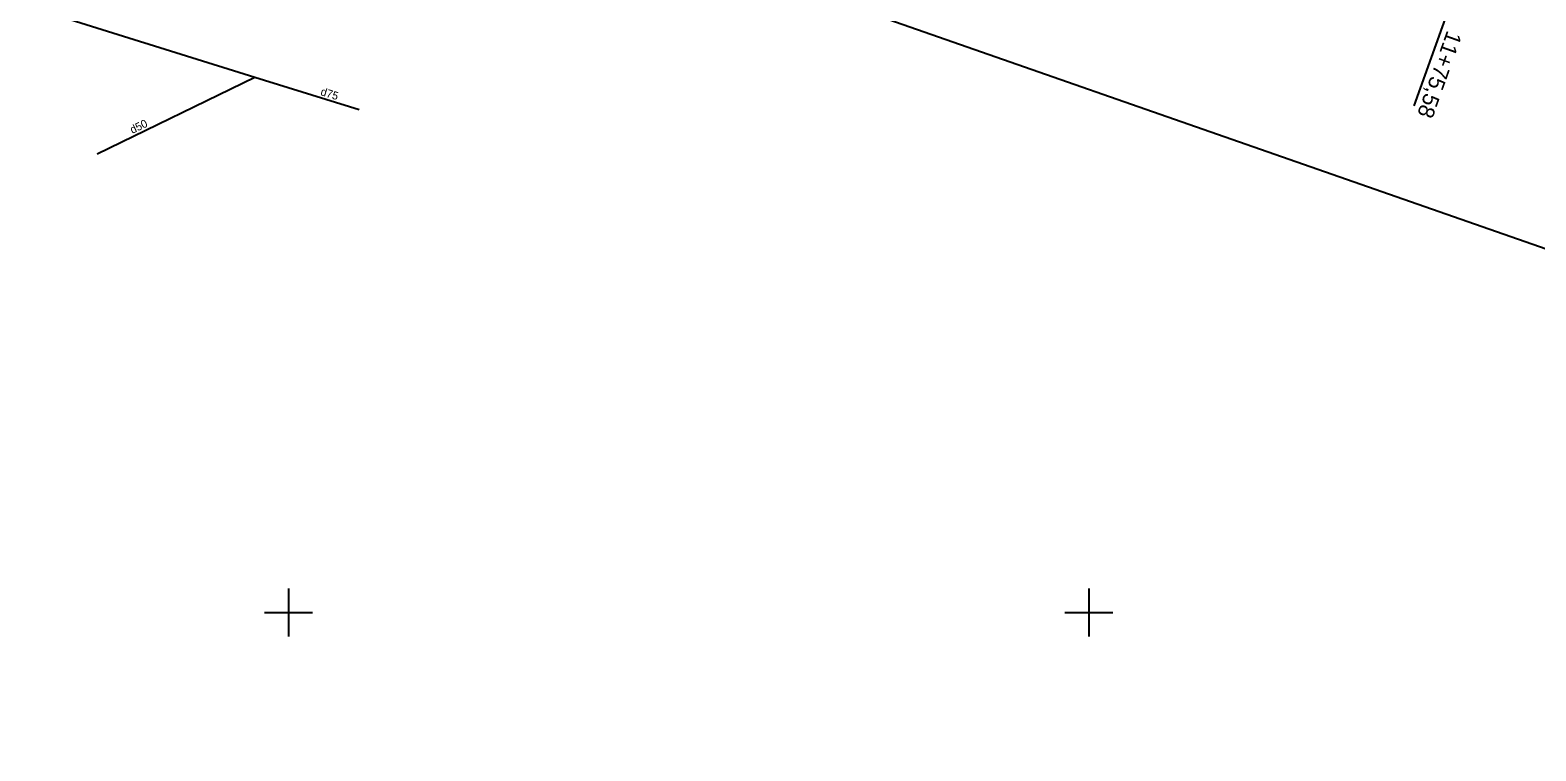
# Model space of a CAD drawing. Extents: x 469981 to 472086, y 246785 to 247785.
# Drawn here: x 470833.9 to 470927.9, y 247141.4 to 247186.4 of the extents above; entities that cross this region are included whole.
import ezdxf

# ---------------------------------------------------------------- set-up
doc = ezdxf.new("R2010")
doc.units = 0
for name, color, linetype in [('0_Virazjas', 7, 'Continuous'), ('DREN_VADP_####_####_#', 7, 'Continuous'), ('DREN_VADP_####_TKST_#', 7, 'Continuous'), ('DREN_VADP_KLKT_####_#', 7, 'Continuous'), ('DREN_VADP_KLKT_TKST_#', 7, 'Continuous'), ('GEOD_ELEM_####_####_#', 7, 'Continuous'), ('RELJ_NOGA_####_####_#', 7, 'Continuous'), ('RELJ_NOGL_####_####_#', 7, 'Continuous')]:
    doc.layers.add(name, color=color, linetype=linetype)

msp = doc.modelspace()

# ---------------------------------------------------------------- linework, layer by layer
at = {"layer": '0_Virazjas'}
msp.add_line((470920.319, 247181.644), (470927.722, 247202.361), dxfattribs=at)
at = {"layer": 'DREN_VADP_####_####_#'}
for points in [[(470836.531, 247204.824), (470963.906, 247160.39)], [(470838.043, 247178.64), (470847.893, 247183.432)]]:
    msp.add_lwpolyline(points, dxfattribs=at)
at = {"layer": 'DREN_VADP_KLKT_####_#'}
msp.add_lwpolyline([(470763.983, 247164.941), (470799.608, 247184.63), (470815.664, 247193.505), (470847.893, 247183.432), (470854.406, 247181.396)], dxfattribs=at)
at = {"layer": 'GEOD_ELEM_####_####_#'}
for p, q in [((470850, 247151.5), (470850, 247150)), ((470900, 247151.5), (470900, 247150)), ((470848.5, 247150), (470850, 247150)), ((470850, 247150), (470850, 247148.5)), ((470850, 247150), (470851.5, 247150)), ((470898.5, 247150), (470900, 247150)), ((470900, 247150), (470900, 247148.5)), ((470900, 247150), (470901.5, 247150))]:
    msp.add_line(p, q, dxfattribs=at)
at = {"layer": 'RELJ_NOGA_####_####_#'}
for points in [[(470606.183, 247176.676), (470630.141, 247182.622), (470654.6, 247188.654), (470677.992, 247194.648), (470707.339, 247201.373), (470732.104, 247207.628), (470762.069, 247214.507), (470787.98, 247219.522), (470817.319, 247223.525), (470842.975, 247225.157), (470861.302, 247225.322)], [(470443.762, 247118.331), (470443.88, 247120.814), (470444.471, 247122.233), (470445.96, 247123.747), (470447.74, 247124.344), (470466.701, 247130.323), (470490.205, 247137.037), (470509.522, 247142.633), (470536.42, 247149.583), (470558.637, 247154.955), (470585.403, 247162.504), (470607.875, 247168.231), (470633.412, 247175.414), (470656.062, 247180.759), (470680.788, 247187.471), (470708.074, 247193.923), (470734.191, 247200.317), (470761.697, 247206.456), (470789.773, 247212.754), (470817.257, 247216.179), (470830.019, 247217.144), (470848.586, 247217.569), (470861.752, 247217.476), (470881.066, 247214.264), (470905.336, 247205.96), (470932.738, 247196.11), (470958.906, 247187.141), (470978.102, 247181.086)]]:
    msp.add_spline(points, degree=3, dxfattribs=at)
at = {"layer": 'RELJ_NOGL_####_####_#'}
for points in [[(470606.139, 247178.172), (470629.32, 247183.824), (470654.592, 247190.289), (470677.819, 247195.89), (470706.841, 247202.594), (470731.579, 247208.797), (470762.066, 247216.088), (470787.493, 247220.75), (470816.99, 247225.543), (470831.338, 247226.448), (470860.897, 247226.774)], [(470444.636, 247118.184), (470444.802, 247120.028), (470444.991, 247120.926), (470445.558, 247121.73), (470446.408, 247122.251), (470448.872, 247122.621), (470466.486, 247128.526), (470490.665, 247135.792), (470509.603, 247140.94), (470537.55, 247147.945), (470558.966, 247153.542), (470586.086, 247160.934), (470607.922, 247166.842), (470634.241, 247173.648), (470681.28, 247185.658), (470708.292, 247192.117), (470734.878, 247198.699), (470761.457, 247204.922), (470790.498, 247211.068), (470817.148, 247213.701), (470830.618, 247215.209), (470848.022, 247215.369), (470862.099, 247215.472), (470880.883, 247212.412), (470904.425, 247203.826), (470932.21, 247193.701), (470958.298, 247186.024), (470977.689, 247180.167)]]:
    msp.add_spline(points, degree=3, dxfattribs=at)

# ---------------------------------------------------------------- texts
at = {"layer": '0_Virazjas'}
msp.add_text('11+75,58', height=1, rotation=250.3373, dxfattribs=at).set_placement((470922.384, 247186.384))
at = {"layer": 'DREN_VADP_####_TKST_#'}
msp.add_text('d50', height=0.5, rotation=25.94186, dxfattribs=at).set_placement((470840.246, 247179.878))
at = {"layer": 'DREN_VADP_KLKT_TKST_#'}
msp.add_text('d75', height=0.5, rotation=342.64337, dxfattribs=at).set_placement((470851.963, 247182.317))

doc.saveas('drawing.dxf')
